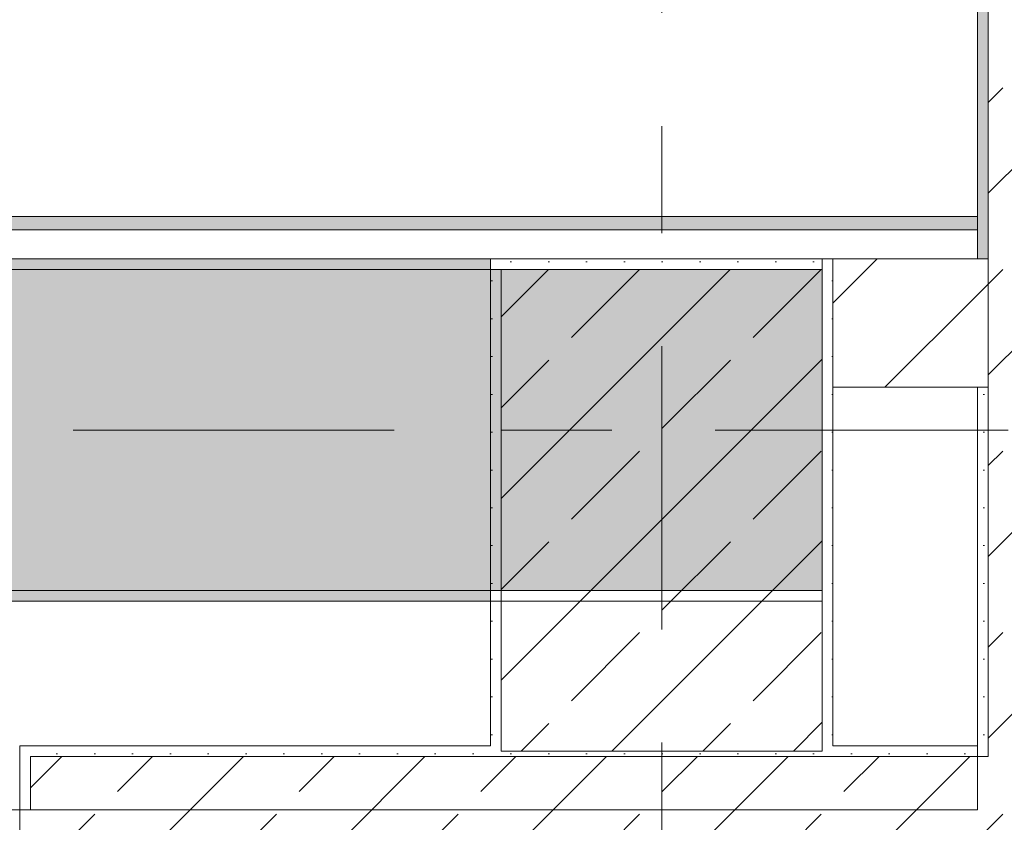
# Model space of a CAD drawing. Header units: metres. Extents: x -3.6 to 85.2, y -11 to 16.8.
# Tile 464 of 508: x 61.13 to 62.05, y 0.183 to 0.934. Entities that reach past the tile are written whole.
import ezdxf

# ---------------------------------------------------------------- set-up
doc = ezdxf.new("R2010")
doc.units = ezdxf.units.M
doc.header["$MEASUREMENT"] = 0
for name, pattern in [('Achse', [0.2, 0.1, -0.05, 0, -0.05]), ('Strichlinie doppelt', [0.546806, 0.264583, -0.105833, 0.070556, -0.105833]), ('Wipeout_Contour', [1, 0, -1])]:
    doc.linetypes.add(name, pattern=pattern)
for name, color, linetype in [('451 - Universal.Achsen Raster', 7, 'Continuous'), ('604 - Struktur.Wand Aussen', 7, 'Continuous'), ('605 - Struktur.Wand Innen', 7, 'Continuous'), ('607 - Struktur.Stütze', 7, 'Continuous'), ('608 - Struktur.Träger', 7, 'Continuous'), ('Neubau_653 - Abdeckung.TB Verkofferung', 7, 'Continuous')]:
    doc.layers.add(name, color=color, linetype=linetype)
pattern_1 = [(45, (0, 0), (-0.01767767, 0.01767767), [0, -0.025])]
pattern_2 = [(45, (0, 0), (-0.08485281, 0.08485281), []), (45, (-0.04243, 0.04243), (-0.08485281, 0.08485281), [0.09, -0.03])]
pattern_3 = [(45, (0, 0), (-0.06363961, 0.06363961), [])]

msp = doc.modelspace()

# ---------------------------------------------------------------- hatches: boundary and pattern name
at = {"layer": '604 - Struktur.Wand Aussen', "linetype": 'Continuous', "lineweight": 0, "true_color": 0x000000}
h = msp.add_hatch(dxfattribs=at)
h.set_pattern_fill('Gips_0001', color=18, style=0, pattern_type=2)
h.set_pattern_definition(pattern_1)
h.paths.add_polyline_path([(61.14, 0.255), (61.13, 0.255), (61.13, 0.195), (61.14, 0.195)])
h = msp.add_hatch(dxfattribs=at)
h.set_pattern_fill('Gips_0001', color=18, style=0, pattern_type=2)
h.set_pattern_definition(pattern_1)
h.paths.add_polyline_path([(61.56999, 0.255), (61.14, 0.255), (61.14, 0.245), (61.56999, 0.245)])
h = msp.add_hatch(dxfattribs=at)
h.set_pattern_fill('Gips_0001', color=18, style=0, pattern_type=2)
h.set_pattern_definition(pattern_1)
h.paths.add_polyline_path([(62.02502, 0.255), (61.88999, 0.255), (61.88999, 0.245), (62.02502, 0.245)])
h = msp.add_hatch(dxfattribs=at)
h.set_pattern_fill('Gips_0001', color=18, style=0, pattern_type=2)
h.set_pattern_definition(pattern_1)
h.paths.add_polyline_path([(62.02502, 0.245), (62.03502, 0.245), (62.02502, 0.255)])
h = msp.add_hatch(dxfattribs=at)
h.set_pattern_fill('Gips_0001', color=18, style=0, pattern_type=2)
h.set_pattern_definition(pattern_1)
h.paths.add_polyline_path([(62.02502, 0.255), (62.03502, 0.245), (62.03502, 0.255)])
h = msp.add_hatch(dxfattribs=at)
h.set_pattern_fill('Beton__Stahlbeton_0001', color=18, style=0, pattern_type=2)
h.set_pattern_definition(pattern_2)
h.paths.add_polyline_path([(61.14, 0.195), (61.13, 0.195), (61.13, 0.125), (61.14, 0.125), (61.17, 0.125), (61.17, 0.005), (62.03502, 0.005), (62.03502, 0.245), (61.14, 0.245)])
h = msp.add_hatch(dxfattribs=at)
h.set_pattern_fill('Beton__Stahlbeton_0001', color=18, style=0, pattern_type=2)
h.set_pattern_definition(pattern_2)
h.paths.add_polyline_path([(62.03502, 0.005), (62.27503, 0.005), (62.03502, 0.245)])
h = msp.add_hatch(dxfattribs=at)
h.set_pattern_fill('Beton__Stahlbeton_0001', color=18, style=0, pattern_type=2)
h.set_pattern_definition(pattern_2)
h.paths.add_polyline_path([(62.03502, 0.245), (62.27503, 0.005), (62.27503, 0.245)])
at = {"layer": '607 - Struktur.Stütze', "linetype": 'Continuous', "lineweight": 0, "true_color": 0x000000}
h = msp.add_hatch(dxfattribs=at)
h.set_pattern_fill('Gips_0001', color=18, style=0, pattern_type=2)
h.set_pattern_definition(pattern_1)
h.paths.add_polyline_path([(61.56999, 0.70998), (61.56999, 0.255), (61.57999, 0.255), (61.57999, 0.69998), (61.87999, 0.69998), (61.87999, 0.255), (61.88999, 0.255), (61.88999, 0.58998), (61.88999, 0.70998)])
h = msp.add_hatch(dxfattribs=at)
h.set_pattern_fill('Beton__Stahlbeton_0001', color=18, style=0, pattern_type=2)
h.set_pattern_definition(pattern_2)
h.paths.add_polyline_path([(61.57999, 0.24998), (61.87999, 0.24998), (61.87999, 0.69998), (61.57999, 0.69998)])
h = msp.add_hatch(dxfattribs=at)
h.set_pattern_fill('Gips_0001', color=18, style=0, pattern_type=2)
h.set_pattern_definition(pattern_1)
h.paths.add_polyline_path([(61.56999, 0.255), (61.56999, 0.245), (61.88999, 0.245), (61.88999, 0.255), (61.87999, 0.255), (61.87999, 0.24998), (61.57999, 0.24998), (61.57999, 0.255)])
at = {"layer": '608 - Struktur.Träger', "linetype": 'Continuous', "lineweight": 0, "true_color": 0x000000}
h = msp.add_hatch(dxfattribs=at)
h.set_pattern_fill('Gips_0001', color=18, style=0, pattern_type=2)
h.set_pattern_definition(pattern_1)
h.paths.add_polyline_path([(58.28999, 0.70998), (58.28999, 0.69998), (61.56999, 0.69998), (61.56999, 0.70998)])
h = msp.add_hatch(dxfattribs=at)
h.set_pattern_fill('Beton__Stahlbeton_0001', color=18, style=0, pattern_type=2)
h.set_pattern_definition(pattern_2)
h.paths.add_polyline_path([(0.68999, 0.69998), (0.37999, 0.69998), (0.37999, 0.39998), (0.68999, 0.39998), (3.96999, 0.39998), (4.28999, 0.39998), (7.56999, 0.39998), (7.88999, 0.39998), (11.16999, 0.39998), (11.48999, 0.39998), (14.76999, 0.39998), (15.08999, 0.39998), (18.36999, 0.39998), (18.68999, 0.39998), (21.96999, 0.39998), (22.28999, 0.39998), (25.56999, 0.39998), (25.88999, 0.39998), (29.16999, 0.39998), (29.48999, 0.39998), (32.76999, 0.39998), (33.08999, 0.39998), (36.36999, 0.39998), (36.68999, 0.39998), (39.96999, 0.39998), (40.28999, 0.39998), (43.56999, 0.39998), (43.88999, 0.39998), (47.16999, 0.39998), (47.48999, 0.39998), (50.76999, 0.39998), (51.08999, 0.39998), (51.79999, 0.39998), (51.96999, 0.39998), (54.36999, 0.39998), (54.68999, 0.39998), (57.96999, 0.39998), (58.28999, 0.39998), (61.56999, 0.39998), (61.87999, 0.39998), (61.87999, 0.69998), (61.56999, 0.69998), (58.28999, 0.69998), (57.96999, 0.69998), (54.68999, 0.69998), (54.36999, 0.69998), (51.96999, 0.69998), (51.79999, 0.69998), (51.08999, 0.69998), (50.76999, 0.69998), (47.48999, 0.69998), (47.15998, 0.69998), (43.88999, 0.69998), (43.56999, 0.69998), (40.28999, 0.69998), (39.935, 0.69998), (36.68999, 0.69998), (36.36999, 0.69998), (33.08999, 0.69998), (32.76999, 0.69998), (29.48999, 0.69998), (29.16999, 0.69998), (25.88999, 0.69998), (25.56999, 0.69998), (22.28999, 0.69998), (21.96999, 0.69998), (18.68999, 0.69998), (18.36999, 0.69998), (15.08999, 0.69998), (14.76999, 0.69998), (11.48999, 0.69998), (11.16999, 0.69998), (7.88999, 0.69998), (7.56999, 0.69998), (4.28999, 0.69998), (3.96999, 0.69998)])
h = msp.add_hatch(dxfattribs=at)
h.set_pattern_fill('Gips_0001', color=18, style=0, pattern_type=2)
h.set_pattern_definition(pattern_1)
h.paths.add_polyline_path([(58.28999, 0.39998), (58.28999, 0.38998), (61.56999, 0.38998), (61.56999, 0.39998)])
at = {"layer": 'Neubau_653 - Abdeckung.TB Verkofferung', "linetype": 'Continuous', "lineweight": 0, "true_color": 0x000000}
h = msp.add_hatch(dxfattribs=at)
h.set_pattern_fill('Gips_0001', color=18, style=0, pattern_type=2)
h.set_pattern_definition(pattern_1)
h.paths.add_polyline_path([(58.305, 0.73698), (62.02502, 0.73698), (62.02502, 0.74948), (58.305, 0.74948)])

# ---------------------------------------------------------------- linework, layer by layer
at = {"layer": '451 - Universal.Achsen Raster', "color": 160, "linetype": 'Strichlinie doppelt', "lineweight": 9, "true_color": 0x3232ff}
for p, q in [((61.72999, -10.585), (61.72999, 16.355)), ((64.93503, 0.54998), (-3.175, 0.54998))]:
    msp.add_line(p, q, dxfattribs=at)
at = {"layer": '604 - Struktur.Wand Aussen', "color": 7, "linetype": 'Continuous', "lineweight": 5}
for p, q in [((61.13, 0.245), (61.13, 0.255)), ((61.14, 0.255), (61.13, 0.255)), ((61.13, 0.195), (61.13, 0.245)), ((61.14, 0.195), (61.13, 0.195))]:
    msp.add_line(p, q, dxfattribs=at)
at = {"layer": '604 - Struktur.Wand Aussen', "color": 7, "linetype": 'Continuous', "lineweight": 13}
for p, q in [((62.02502, 0.245), (61.14, 0.245)), ((61.14, 0.245), (61.14, 0.195)), ((62.02502, 0.245), (62.03502, 0.245)), ((62.02502, 0.245), (62.03502, 0.245)), ((61.13, 0.125), (61.13, 0.195))]:
    msp.add_line(p, q, dxfattribs=at)
at = {"layer": '604 - Struktur.Wand Aussen', "color": 7, "linetype": 'Continuous', "lineweight": 5, "flags": 128}
for points in [[(61.56999, 0.255), (61.14, 0.255)], [(62.02502, 0.255), (61.88999, 0.255)]]:
    msp.add_lwpolyline(points, dxfattribs=at)
at = {"layer": '607 - Struktur.Stütze', "color": 7, "linetype": 'Continuous', "lineweight": 5, "flags": 128}
for points in [[(61.88999, 0.70998), (61.56999, 0.70998), (61.56999, 0.255)], [(61.88999, 0.255), (61.88999, 0.58998)]]:
    msp.add_lwpolyline(points, dxfattribs=at)
at = {"layer": '607 - Struktur.Stütze', "color": 7, "linetype": 'Continuous', "lineweight": 13, "flags": 128}
msp.add_lwpolyline([(61.57999, 0.24998), (61.87999, 0.24998), (61.87999, 0.69998), (61.57999, 0.69998)], close=True, dxfattribs=at)
at = {"layer": '608 - Struktur.Träger', "color": 7, "linetype": 'Continuous', "lineweight": 13}
for p, q in [((0.37999, 0.70998), (61.87999, 0.70998)), ((61.87999, 0.38998), (61.87999, 0.70998)), ((61.56999, 0.69998), (58.28999, 0.69998)), ((61.87999, 0.69998), (61.56999, 0.69998)), ((0.37999, 0.38998), (61.87999, 0.38998))]:
    msp.add_line(p, q, dxfattribs=at)
at = {"layer": '608 - Struktur.Träger', "color": 7, "linetype": 'Continuous', "lineweight": 5}
for p, q in [((61.56999, 0.70998), (58.28999, 0.70998)), ((61.56999, 0.70998), (61.56999, 0.69998)), ((61.56999, 0.39998), (61.56999, 0.38998)), ((61.56999, 0.38998), (58.28999, 0.38998))]:
    msp.add_line(p, q, dxfattribs=at)
at = {"layer": '608 - Struktur.Träger', "color": 7, "linetype": 'Continuous', "lineweight": 9}
msp.add_line((61.87999, 0.69998), (61.87999, 0.39998), dxfattribs=at)
at = {"layer": '608 - Struktur.Träger', "color": 7, "linetype": 'Achse', "lineweight": 9}
msp.add_line((0.37999, 0.54998), (61.87999, 0.54998), dxfattribs=at)
at = {"layer": '608 - Struktur.Träger', "color": 7, "linetype": 'Continuous', "lineweight": 13, "flags": 128}
msp.add_lwpolyline([(61.87999, 0.39998), (61.56999, 0.39998), (58.28999, 0.39998), (57.96999, 0.39998), (54.68999, 0.39998), (54.36999, 0.39998), (51.96999, 0.39998), (51.79999, 0.39998), (51.08999, 0.39998), (50.76999, 0.39998), (47.48999, 0.39998), (47.16999, 0.39998), (43.88999, 0.39998), (43.56999, 0.39998), (40.28999, 0.39998), (39.96999, 0.39998), (36.68999, 0.39998), (36.36999, 0.39998), (33.08999, 0.39998), (32.76999, 0.39998), (29.48999, 0.39998)], dxfattribs=at)
at = {"layer": 'Neubau_653 - Abdeckung.TB Verkofferung', "color": 1, "linetype": 'Continuous', "lineweight": 9}
for p, q in [((54.70999, 0.74948), (62.02502, 0.74948)), ((62.02502, 0.19498), (62.02502, 0.74948)), ((54.70999, 0.19498), (62.02502, 0.19498))]:
    msp.add_line(p, q, dxfattribs=at)
at = {"layer": 'Neubau_653 - Abdeckung.TB Verkofferung', "color": 1, "linetype": 'Continuous', "lineweight": 5}
for p, q in [((62.02502, 0.74948), (58.305, 0.74948)), ((62.02502, 0.73698), (58.305, 0.73698)), ((62.02502, 0.70998), (58.305, 0.70998))]:
    msp.add_line(p, q, dxfattribs=at)
at = {"layer": 'Neubau_653 - Abdeckung.TB Verkofferung', "color": 1, "linetype": 'Continuous', "lineweight": 5, "flags": 128}
msp.add_lwpolyline([(62.02502, 0.74948), (62.02502, 0.73698), (62.02502, 0.70998)], dxfattribs=at)

# ---------------------------------------------------------------- next in the draw order: wipeouts: each hides what was drawn before it
at = {"color": 254, "linetype": 'Wipeout_Contour', "lineweight": 0, "ltscale": 248.141876}
msp.add_wipeout([(62.02502, 0.70998), (62.02502, 0.58998), (62.03502, 0.58998), (62.03502, 0.70998)], dxfattribs=at).dxf.layer = '605 - Struktur.Wand Innen'

# ---------------------------------------------------------------- next in the draw order: hatches: boundary and pattern name
at = {"layer": '604 - Struktur.Wand Aussen', "linetype": 'Continuous', "lineweight": 0, "true_color": 0x000000}
h = msp.add_hatch(dxfattribs=at)
h.set_pattern_fill('Beton__Stahlbeton_0001', color=18, style=0, pattern_type=2)
h.set_pattern_definition(pattern_2)
h.paths.add_polyline_path([(62.27503, 0.245), (62.27503, 5.9225), (62.03502, 5.9225), (62.03502, 0.245)])
at = {"layer": '605 - Struktur.Wand Innen', "linetype": 'Continuous', "lineweight": 0, "true_color": 0x000000}
h = msp.add_hatch(dxfattribs=at)
h.set_pattern_fill('MW_Ziegel_0001', color=18, style=0, pattern_type=2)
h.set_pattern_definition(pattern_3)
h.paths.add_polyline_path([(62.02502, 0.70998), (62.02502, 0.58998), (62.03502, 0.58998), (62.03502, 0.70998)])

# ---------------------------------------------------------------- next in the draw order: linework, layer by layer
at = {"layer": '604 - Struktur.Wand Aussen', "color": 7, "linetype": 'Continuous', "lineweight": 13}
for p, q in [((62.03502, 5.18998), (62.03502, 0.70998)), ((62.03502, 0.58998), (62.03502, 0.70998)), ((62.03502, 0.58998), (62.03502, 0.70998)), ((62.03502, 0.58998), (62.03502, 0.245))]:
    msp.add_line(p, q, dxfattribs=at)

# ---------------------------------------------------------------- next in the draw order: wipeouts: each hides what was drawn before it
at = {"color": 254, "linetype": 'Wipeout_Contour', "lineweight": 0, "ltscale": 247.851808}
msp.add_wipeout([(61.88999, 0.58998), (62.02502, 0.58998), (62.02502, 0.70998), (61.88999, 0.70998)], dxfattribs=at).dxf.layer = '605 - Struktur.Wand Innen'

# ---------------------------------------------------------------- next in the draw order: hatches: boundary and pattern name
at = {"layer": '604 - Struktur.Wand Aussen', "linetype": 'Continuous', "lineweight": 0, "true_color": 0x000000}
h = msp.add_hatch(dxfattribs=at)
h.set_pattern_fill('Gips_0001', color=18, style=0, pattern_type=2)
h.set_pattern_definition(pattern_1)
h.paths.add_polyline_path([(62.02502, 5.18998), (62.02502, 0.70998), (62.03502, 0.70998), (62.03502, 5.18998)])
h = msp.add_hatch(dxfattribs=at)
h.set_pattern_fill('Gips_0001', color=18, style=0, pattern_type=2)
h.set_pattern_definition(pattern_1)
h.paths.add_polyline_path([(62.02502, 0.58998), (62.02502, 0.255), (62.03502, 0.255), (62.03502, 0.58998)])
at = {"layer": '605 - Struktur.Wand Innen', "linetype": 'Continuous', "lineweight": 0, "true_color": 0x000000}
h = msp.add_hatch(dxfattribs=at)
h.set_pattern_fill('MW_Ziegel_0001', color=18, style=0, pattern_type=2)
h.set_pattern_definition(pattern_3)
h.paths.add_polyline_path([(61.88999, 0.58998), (62.02502, 0.58998), (62.02502, 0.70998), (61.88999, 0.70998)])

# ---------------------------------------------------------------- next in the draw order: linework, layer by layer
at = {"layer": '604 - Struktur.Wand Aussen', "color": 7, "linetype": 'Continuous', "lineweight": 18}
for p, q in [((62.03502, 0.70998), (62.02502, 0.70998)), ((62.03502, 0.70998), (62.02502, 0.70998)), ((62.02502, 0.58998), (62.03502, 0.58998)), ((62.02502, 0.58998), (62.03502, 0.58998))]:
    msp.add_line(p, q, dxfattribs=at)
at = {"layer": '604 - Struktur.Wand Aussen', "color": 7, "linetype": 'Continuous', "lineweight": 5, "flags": 128}
for points in [[(62.02502, 5.18998), (62.02502, 0.70998)], [(62.02502, 0.58998), (62.02502, 0.255)]]:
    msp.add_lwpolyline(points, dxfattribs=at)
at = {"layer": '605 - Struktur.Wand Innen', "color": 7, "linetype": 'Continuous', "lineweight": 18, "flags": 128}
for points in [[(62.02502, 0.70998), (61.88999, 0.70998)], [(61.88999, 0.70998), (61.88999, 0.58998)], [(61.88999, 0.58998), (62.02502, 0.58998)]]:
    msp.add_lwpolyline(points, dxfattribs=at)

doc.saveas('drawing.dxf')
